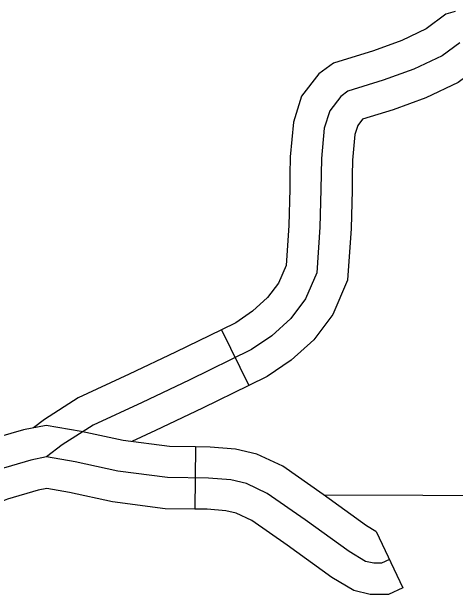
# Model space of a CAD drawing. Extents: x 813775 to 1157140, y 1757555 to 1979907.
# Drawn here: x 1002648 to 1004786, y 1864358 to 1867167 of the extents above; entities that cross this region are included whole.
import ezdxf

# ---------------------------------------------------------------- set-up
doc = ezdxf.new("R2010")
doc.units = 0
for name, color, linetype in [('Level 32', 7, 'Continuous'), ('Level 45', 7, 'Continuous'), ('Level 5', 7, 'Continuous')]:
    doc.layers.add(name, color=color, linetype=linetype)

msp = doc.modelspace()

# ---------------------------------------------------------------- linework, layer by layer
at = {"layer": 'Level 32'}
for p, q in [((1003534.7, 1865068.8), (1003531.3, 1864768.8)), ((1004404.3, 1864661.1), (1004532.2, 1864389.7))]:
    msp.add_line(p, q, dxfattribs=at)
for points in [[(1004806.6, 1867017.2), (1004721.9, 1866954.7), (1004585.9, 1866890), (1004438.8, 1866836.5), (1004267.2, 1866783), (1004233.8, 1866758.4), (1004180.3, 1866689.3), (1004153.6, 1866604.5), (1004140.2, 1866459.5), (1004138, 1866309.3), (1004133.5, 1866128.6), (1004117.9, 1865907.7), (1004064.4, 1865782.8), (1003993.1, 1865686.9), (1003901.7, 1865604.3), (1003803.6, 1865537.4), (1003502.8, 1865390.2), (1003277.6, 1865283.1), (1003041.4, 1865173.8), (1002892.1, 1865077.8), (1002816.3, 1865019.8)], [(1003534.7, 1865068.8), (1003409.1, 1865070.2), (1003185.7, 1865099.5), (1002983.5, 1865143.5), (1002814.5, 1865172.3), (1002705.5, 1865151), (1002532, 1865100.3), (1002445.2, 1865066.4)], [(1004404.3, 1864661.1), (1004403.5, 1864660.7), (1004357.2, 1864688.6), (1004149.6, 1864839.5), (1003955, 1864974.9), (1003829, 1865033.8), (1003727.3, 1865057.7), (1003603.9, 1865068), (1003534.7, 1865068.8)], [(1003531.3, 1864768.8), (1003387.8, 1864770.4), (1003134.2, 1864803.6), (1002926.3, 1864848.9), (1002818.1, 1864867.3), (1002776.4, 1864859.2), (1002629, 1864816.1), (1002554.6, 1864787)], [(1004532.2, 1864389.7), (1004463.9, 1864357.6), (1004376, 1864357.6), (1004296, 1864375.4), (1004191.5, 1864438.2), (1003975.7, 1864595.1), (1003804.7, 1864714), (1003730.1, 1864748.9), (1003680.2, 1864760.6), (1003589.7, 1864768.1), (1003531.3, 1864768.8)]]:
    msp.add_lwpolyline(points, dxfattribs=at)
at = {"layer": 'Level 45'}
msp.add_line((1003659.1, 1865633.7), (1003791, 1865364.2), dxfattribs=at)
for points in [[(1004785.7, 1867167), (1004740.1, 1867154.5), (1004644.4, 1867084), (1004527.9, 1867028.6), (1004390.8, 1866978.6), (1004198.6, 1866918.7), (1004128, 1866866.9), (1004045.3, 1866759.9), (1004005.7, 1866634.3), (1003990.3, 1866467.5), (1003989, 1866380.6)], [(1004873.1, 1866879.9), (1004799.3, 1866825.5), (1004643.9, 1866751.5), (1004486.8, 1866694.4), (1004337.9, 1866647.9), (1004315.3, 1866618.6), (1004301.4, 1866574.7), (1004290.1, 1866451.5), (1004289, 1866376.1)], [(1003989, 1866380.6), (1003988, 1866312.3), (1003983.6, 1866135.7), (1003970, 1865943.5), (1003933.5, 1865858.1), (1003881.5, 1865788.3), (1003808.7, 1865722.5), (1003728, 1865667.4), (1003659.1, 1865633.7)], [(1004289, 1866376.1), (1004287.9, 1866306.3), (1004283.4, 1866121.5), (1004265.7, 1865871.9), (1004195.3, 1865707.5), (1004104.6, 1865585.5), (1003994.7, 1865486.2), (1003879.3, 1865407.4), (1003791, 1865364.2)], [(1003659.1, 1865633.7), (1003437.6, 1865525.3), (1003213.9, 1865418.9), (1002969, 1865305.5), (1002805.8, 1865200.7), (1002753, 1865160.3)], [(1003791, 1865364.2), (1003567.9, 1865255.1), (1003341.4, 1865147.3), (1003226.5, 1865094.1)], [(1003398.4, 1864920.3), (1003160, 1864951.5), (1002954.9, 1864996.2), (1002816.3, 1865019.8), (1002741, 1865005.1), (1002580.5, 1864958.2), (1002324.2, 1864857.8), (1002094.6, 1864770.8), (1001985.4, 1864708.4), (1001929.7, 1864652.6), (1001851.7, 1864554.4), (1001796, 1864509.8)], [(1004468.3, 1864525.4), (1004430.4, 1864507.6), (1004392.5, 1864507.6), (1004352.4, 1864516.5), (1004274.4, 1864563.4), (1004062.6, 1864717.3), (1003879.9, 1864844.5), (1003779.6, 1864891.3), (1003703.8, 1864909.2), (1003596.8, 1864918.1), (1003398.4, 1864920.3)]]:
    msp.add_lwpolyline(points, dxfattribs=at)
at = {"layer": 'Level 5'}
msp.add_lwpolyline([(1004153.6, 1864836.7), (1006528, 1864828.9)], dxfattribs=at)

doc.saveas('drawing.dxf')
